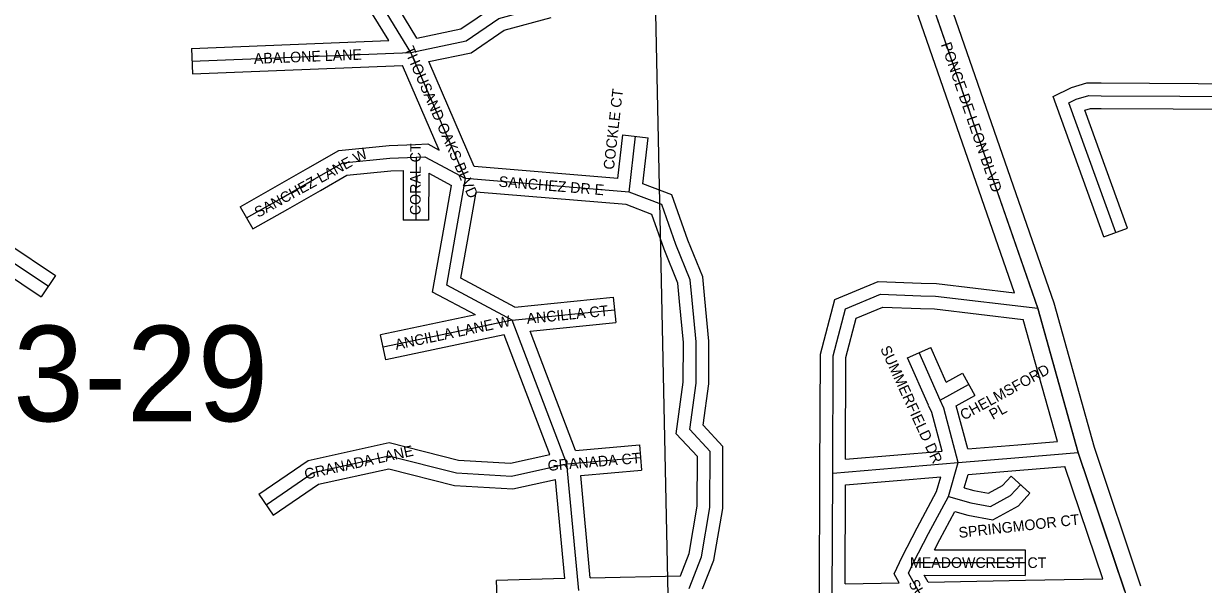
# Model space of a CAD drawing. Extents: x 418523 to 616617, y 1878279 to 2196743.
# Drawn here: x 532974 to 535754, y 2139525 to 2140847 of the extents above; entities that cross this region are included whole.
import ezdxf

# ---------------------------------------------------------------- set-up
doc = ezdxf.new("R2010")
doc.units = 0
for name, color, linetype in [('Level 1', 7, 'Continuous'), ('Level 2', 7, 'Continuous'), ('Level 22', 7, 'Continuous'), ('Level 23', 7, 'Continuous'), ('Level 31', 7, 'Continuous'), ('Level 32', 7, 'Continuous'), ('Level 34', 7, 'Continuous'), ('Level 8', 7, 'Continuous')]:
    doc.layers.add(name, color=color, linetype=linetype)

msp = doc.modelspace()

# ---------------------------------------------------------------- linework, layer by layer
at = {"layer": 'Level 1'}
msp.add_line((534448.961, 2141573.921), (534552.855, 2136568.392), dxfattribs=at)
at = {"layer": 'Level 22'}
for p, q in [((535459.367, 2139835.751), (535364.166, 2140175.751)), ((535569.144, 2139509.16), (535459.367, 2139835.751))]:
    msp.add_line(p, q, dxfattribs=at)
msp.add_lwpolyline([(535364.166, 2140175.751), (535044.451, 2141098.033), (534949.152, 2141406.395), (534905.646, 2141524.738)], dxfattribs=at)
at = {"layer": 'Level 23'}
for p, q in [((535497.611, 2139847.522), (535402.359, 2140187.703)), ((535410.526, 2139861.829), (535329.955, 2140149.58)), ((535607.295, 2139521.206), (535497.61, 2139847.522)), ((535517.181, 2139538.206), (535428.151, 2139803.076))]:
    msp.add_line(p, q, dxfattribs=at)
for points in [[(535402.359, 2140187.703), (535082.468, 2141110.493), (534987.059, 2141419.209), (534943.19, 2141538.54)], [(535309.105, 2140212.461), (535006.435, 2141085.574), (534911.245, 2141393.58), (534876.254, 2141488.762)]]:
    msp.add_lwpolyline(points, dxfattribs=at)
at = {"layer": 'Level 31'}
for p, q in [((533886.736, 2140778.629), (533790.933, 2140935.702)), ((533370.882, 2140758.199), (533886.736, 2140778.629)), ((534015.862, 2140481.426), (533886.736, 2140778.629)), ((535547.643, 2140354.431), (535437.357, 2140659.506)), ((534401.096, 2140449.571), (534416.068, 2140581.176)), ((533899.167, 2140532.009), (533898.665, 2140383.628)), ((533994.61, 2140361.481), (534015.862, 2140481.426)), ((534401.096, 2140449.571), (534015.862, 2140481.426)), ((534125.6, 2140147.919), (534366.681, 2140172.198)), ((534125.6, 2140147.919), (533821.53, 2140083.851)), ((534254.591, 2139809.257), (534125.6, 2140147.919)), ((535134.13, 2139959.403), (535084.6, 2140071.584)), ((535134.13, 2139959.403), (535201.215, 2139996.273)), ((534254.591, 2139809.257), (534428.048, 2139823.946)), ((535176.595, 2139812.333), (535319.403, 2139824.218)), ((535319.403, 2139824.218), (535459.367, 2139835.751)), ((534282.327, 2139510.579), (534254.591, 2139809.257)), ((534880.868, 2139787.505), (535176.595, 2139812.333)), ((535153.585, 2139732.4), (535176.595, 2139812.333)), ((534879.89, 2139496.198), (534880.868, 2139787.505)), ((535071.256, 2139576.656), (535334.368, 2139576.5))]:
    msp.add_line(p, q, dxfattribs=at)
for points in [[(533886.736, 2140778.629), (534016.96, 2140806.191), (534094.205, 2140858.663), (534209.91, 2140889.911)], [(532498.227, 2140678.263), (532613.064, 2140546.579), (532805.48, 2140379.716), (533032.695, 2140228.011)], [(535437.357, 2140659.506), (535454.882, 2140668.237), (535484.285, 2140676.867), (535513.659, 2140676.769), (535884.462, 2140674.802)], [(533499.76, 2140388.984), (533581.725, 2140435.62), (533659.258, 2140479.726), (533726.665, 2140518.411), (533837.567, 2140529.309), (533899.167, 2140532.009)], [(533899.167, 2140532.009), (533919.701, 2140533.031), (534015.862, 2140481.426)], [(534549.638, 2140194.856), (534545.06, 2140242.514), (534511.545, 2140325.911), (534478.382, 2140420.216), (534401.096, 2140449.571)], [(534125.6, 2140147.919), (533971.425, 2140230.271), (533994.61, 2140361.481)], [(534880.868, 2139787.505), (534881.794, 2140063.538), (534911.225, 2140174.726), (534993.147, 2140209), (535088.523, 2140205.406)], [(534543.875, 2139890.108), (534558.772, 2139999.527), (534559.099, 2140096.629), (534549.638, 2140194.856)], [(535088.523, 2140205.406), (535123.264, 2140204.199), (535364.166, 2140175.751)], [(535176.595, 2139812.333), (535142.595, 2139940.463), (535134.13, 2139959.403)], [(534542.615, 2139515.518), (534571.925, 2139590.339), (534591.584, 2139706.651), (534592.028, 2139838.666), (534543.875, 2139890.108)], [(533545.793, 2139713.103), (533656.917, 2139789.099), (533835.195, 2139828.498), (533994.251, 2139787.954), (534124.36, 2139780.603), (534254.591, 2139809.257)], [(535153.585, 2139732.4), (535206.283, 2139717.311), (535253.003, 2139708.79), (535299.835, 2139734.455), (535323.295, 2139760.197)], [(535071.256, 2139576.656), (535106.545, 2139644.91), (535153.585, 2139732.4)], [(535088.372, 2139500.225), (535059.485, 2139551.601), (535071.256, 2139576.656)]]:
    msp.add_lwpolyline(points, dxfattribs=at)
at = {"layer": 'Level 32'}
for p, q in [((533901.295, 2140812.375), (533823.445, 2140940.012)), ((533834.545, 2140806.586), (533766.325, 2140918.435)), ((533369.695, 2140788.175), (533834.545, 2140806.586)), ((533369.695, 2140788.175), (533372.07, 2140728.221)), ((533372.07, 2140728.221), (533867.405, 2140747.839)), ((533953.917, 2140548.716), (533867.405, 2140747.839)), ((534036.225, 2140509.844), (533928.893, 2140756.885)), ((535519.43, 2140344.231), (535400.061, 2140674.432)), ((535575.857, 2140364.631), (535475.244, 2140642.947)), ((534374.577, 2140481.867), (534386.26, 2140584.566)), ((534386.26, 2140584.566), (534445.877, 2140577.783)), ((534433.54, 2140469.339), (534445.877, 2140577.783)), ((533869.061, 2140500.659), (533868.665, 2140383.729)), ((533929.04, 2140493.971), (533928.665, 2140383.526)), ((533929.04, 2140493.971), (533982.532, 2140465.265)), ((534374.577, 2140481.866), (534036.225, 2140509.844)), ((533965.071, 2140366.716), (533982.532, 2140465.265)), ((534024.151, 2140356.246), (534040.634, 2140449.273)), ((534394.405, 2140420.021), (534040.635, 2140449.273)), ((533484.923, 2140415.06), (533514.596, 2140362.908)), ((533928.665, 2140383.526), (533868.665, 2140383.729)), ((535519.43, 2140344.231), (535575.857, 2140364.631)), ((533049.352, 2140252.961), (533016.036, 2140203.06)), ((534131.681, 2140178.682), (534363.675, 2140202.047)), ((534363.675, 2140202.047), (534369.688, 2140142.348)), ((534038.775, 2140160.283), (533815.345, 2140113.206)), ((534167.579, 2140121.994), (534369.688, 2140142.348)), ((533827.715, 2140054.495), (533815.345, 2140113.206)), ((534106.694, 2140113.275), (533827.715, 2140054.495)), ((534214.176, 2139831.082), (534106.694, 2140113.275)), ((534274.583, 2139841.057), (534167.579, 2140121.993)), ((535057.156, 2140059.466), (535112.045, 2140083.701)), ((535148.359, 2140001.455), (535112.045, 2140083.701)), ((535106.686, 2139947.286), (535057.156, 2140059.466)), ((535148.359, 2140001.456), (535186.767, 2140022.565)), ((535186.767, 2140022.565), (535215.665, 2139969.981)), ((535172.148, 2139946.063), (535215.665, 2139969.981)), ((535199.148, 2139844.314), (535172.148, 2139946.063)), ((534274.583, 2139841.057), (534425.516, 2139853.839)), ((534425.516, 2139853.839), (534430.58, 2139794.051)), ((535199.148, 2139844.313), (535316.915, 2139854.115)), ((535316.94, 2139854.117), (535410.527, 2139861.829)), ((534910.978, 2139820.138), (535138.419, 2139839.233)), ((534287.261, 2139781.915), (534430.58, 2139794.051)), ((535199.703, 2139784.151), (535321.892, 2139794.321)), ((535321.867, 2139794.319), (535428.15, 2139803.076)), ((534249.51, 2139539.529), (534227.862, 2139772.656)), ((534309.623, 2139541.101), (534287.261, 2139781.914)), ((534849.894, 2139497.063), (534850.868, 2139787.606)), ((534910.777, 2139759.909), (535135.722, 2139778.794)), ((535125.644, 2139743.781), (535135.723, 2139778.794)), ((535190.726, 2139752.971), (535199.702, 2139784.151)), ((535301.121, 2139780.405), (535345.47, 2139739.989)), ((533528.858, 2139737.867), (533562.728, 2139688.34)), ((534909.995, 2139526.785), (534910.776, 2139759.909)), ((535120.526, 2139606.626), (535334.385, 2139606.5)), ((535334.385, 2139606.5), (535334.35, 2139546.499)), ((534309.623, 2139541.102), (534521.996, 2139545.132)), ((535096.692, 2139546.64), (535334.35, 2139546.499)), ((535105.737, 2139530.556), (535096.692, 2139546.64)), ((534249.51, 2139539.529), (534088.656, 2139534.306)), ((534090.605, 2139474.336), (534088.656, 2139534.306)), ((534909.995, 2139526.785), (535037.635, 2139529.25)), ((535105.737, 2139530.555), (535334.831, 2139534.846)), ((535334.84, 2139534.846), (535517.18, 2139538.206))]:
    msp.add_line(p, q, dxfattribs=at)
for points in [[(533901.295, 2140812.374), (534004.979, 2140834.321), (534081.516, 2140886.312), (534202.088, 2140918.875)], [(533928.893, 2140756.886), (534028.94, 2140778.061), (534106.893, 2140831.014), (534217.733, 2140860.949)], [(535400.061, 2140674.432), (535443.882, 2140696.276), (535480.021, 2140706.882), (535513.788, 2140706.77), (535855.976, 2140704.953)], [(532475.616, 2140658.545), (532591.828, 2140525.284), (532787.251, 2140355.814), (533016.036, 2140203.06)], [(532542.221, 2140673.46), (532634.3, 2140567.874), (532823.71, 2140403.618), (533049.352, 2140252.961)], [(535475.244, 2140642.947), (535488.548, 2140646.852), (535513.53, 2140646.768), (535852.883, 2140644.967)], [(533484.923, 2140415.06), (533566.89, 2140461.696), (533644.375, 2140505.775), (533717.32, 2140547.638), (533835.441, 2140559.246), (533897.853, 2140561.981)], [(533897.675, 2140561.973), (533926.539, 2140563.409), (533953.917, 2140548.716)], [(533514.596, 2140362.908), (533596.56, 2140409.544), (533674.141, 2140453.677), (533736.011, 2140489.184), (533839.693, 2140499.372), (533869.06, 2140500.659)], [(534579.5, 2140197.723), (534574.51, 2140249.688), (534539.627, 2140336.486), (534502.06, 2140443.313), (534433.54, 2140469.339)], [(534519.775, 2140191.987), (534515.611, 2140235.34), (534483.461, 2140315.336), (534454.703, 2140397.118), (534394.405, 2140420.021)], [(534038.775, 2140160.283), (533938.096, 2140214.061), (533965.068, 2140366.702)], [(534131.681, 2140178.682), (534004.755, 2140246.48), (534024.154, 2140356.261)], [(534850.867, 2139787.606), (534851.806, 2140067.491), (534886.007, 2140196.696), (534987.668, 2140239.228), (535089.652, 2140235.386)], [(535089.565, 2140235.389), (535125.548, 2140234.138), (535309.105, 2140212.461)], [(534512.225, 2139880.021), (534528.779, 2140001.611), (534529.093, 2140095.237), (534519.775, 2140191.979)], [(534575.525, 2139900.195), (534588.766, 2139997.443), (534589.105, 2140098.02), (534579.5, 2140197.731)], [(534910.978, 2139820.139), (534911.781, 2140059.585), (534936.444, 2140152.756), (534998.626, 2140178.771), (535087.394, 2140175.427)], [(535087.481, 2140175.424), (535120.979, 2140174.26), (535329.955, 2140149.58)], [(535138.419, 2139839.233), (535114.218, 2139930.431), (535106.741, 2139947.163)], [(534521.996, 2139545.132), (534542.861, 2139598.396), (534561.592, 2139709.219), (534561.988, 2139826.859), (534512.224, 2139880.021)], [(534574.412, 2139514.435), (534600.989, 2139582.282), (534621.576, 2139704.083), (534622.068, 2139850.475), (534575.526, 2139900.195)], [(533528.858, 2139737.867), (533644.774, 2139817.141), (533835.69, 2139859.332), (533998.845, 2139817.743), (534121.938, 2139810.789), (534214.176, 2139831.082)], [(533562.728, 2139688.34), (533669.06, 2139761.057), (533834.701, 2139797.664), (533989.658, 2139758.165), (534126.783, 2139750.417), (534227.862, 2139772.656)], [(535190.727, 2139752.971), (535213.12, 2139746.56), (535247.917, 2139740.213), (535281.031, 2139758.36), (535301.121, 2139780.405)], [(535044.345, 2139589.927), (535080.007, 2139658.904), (535125.644, 2139743.781)], [(535168.565, 2139696.904), (535199.446, 2139688.063), (535258.088, 2139677.366), (535318.64, 2139710.549), (535345.47, 2139739.989)], [(535120.526, 2139606.626), (535133.084, 2139630.916), (535168.565, 2139696.904)], [(535037.635, 2139529.25), (535025.76, 2139550.37), (535044.345, 2139589.927)]]:
    msp.add_lwpolyline(points, dxfattribs=at)
at = {"layer": 'Level 8'}
msp.add_lwpolyline([(534422.056, 2143831.49), (534421.064, 2143468.481), (534451.07, 2143140.473), (534419.076, 2142849.466), (534819.105, 2141760.442), (534906.111, 2141524.437), (534949.115, 2141406.435), (535044.122, 2141098.428), (535364.147, 2140175.408), (535459.155, 2139835.401), (535569.164, 2139509.393), (535658.172, 2139208.386), (535679.174, 2139138.385), (535763.183, 2138735.376), (535825.194, 2138262.365), (535832.196, 2138168.362), (535846.2, 2137988.358), (535886.206, 2137714.351), (535916.219, 2137098.336), (535951.232, 2136481.321)], dxfattribs=at)

# ---------------------------------------------------------------- texts
at = {"layer": 'Level 2'}
msp.add_text('28-03-29', height=225, dxfattribs=at).set_placement((532347.005, 2139909.721))
at = {"layer": 'Level 34'}
for s, height, rotation, p in [('THOUSAND OAKS BLVD', 25, 293.482597, (533869.615, 2140786.673)), ('PONCE DE LEON BLVD', 25, 289.118178, (535135.401, 2140797.514)), ('ABALONE LANE', 24.99916, 2.267456, (533517.432, 2140751.496)), ('COCKLE CT', 25, 83.508153, (534365.259, 2140501.351)), ('SANCHEZ LANE W', 25, 28.834422, (533526.764, 2140388.606)), ('CORAL CT', 24.9992, 89.805047, (533909.72, 2140395.125)), ('SANCHEZ DR E', 24.99916, 355.272706, (534093.045, 2140462.502)), ('ANCILLA CT', 25, 5.750117, (534160.901, 2140138.912)), ('ANCILLA LANE W', 25, 11.897644, (533852.248, 2140077.551)), ('SUMMERFIELD DR', 25, 294.659286, (534992.254, 2140080.657)), ('CHELMSFORD', 25, 28.7926, (535189.624, 2139911.086)), ('PL', 25, 28.7926, (535258.08, 2139912.485)), ('GRANADA LANE', 25, 12.461433, (533638.961, 2139772.331)), ('GRANADA CT', 25, 4.839694, (534210.29, 2139792.565)), ('SPRINGMOOR CT', 25, 6.360983, (535178.972, 2139634.595)), ('MEADOWCREST CT', 25, 359.965533, (535062.961, 2139564.162)), ('SUMMERFIELD DR', 25, 299.235658, (535058.346, 2139528.28))]:
    msp.add_text(s, height=height, rotation=rotation, dxfattribs=at).set_placement(p)

doc.saveas('drawing.dxf')
